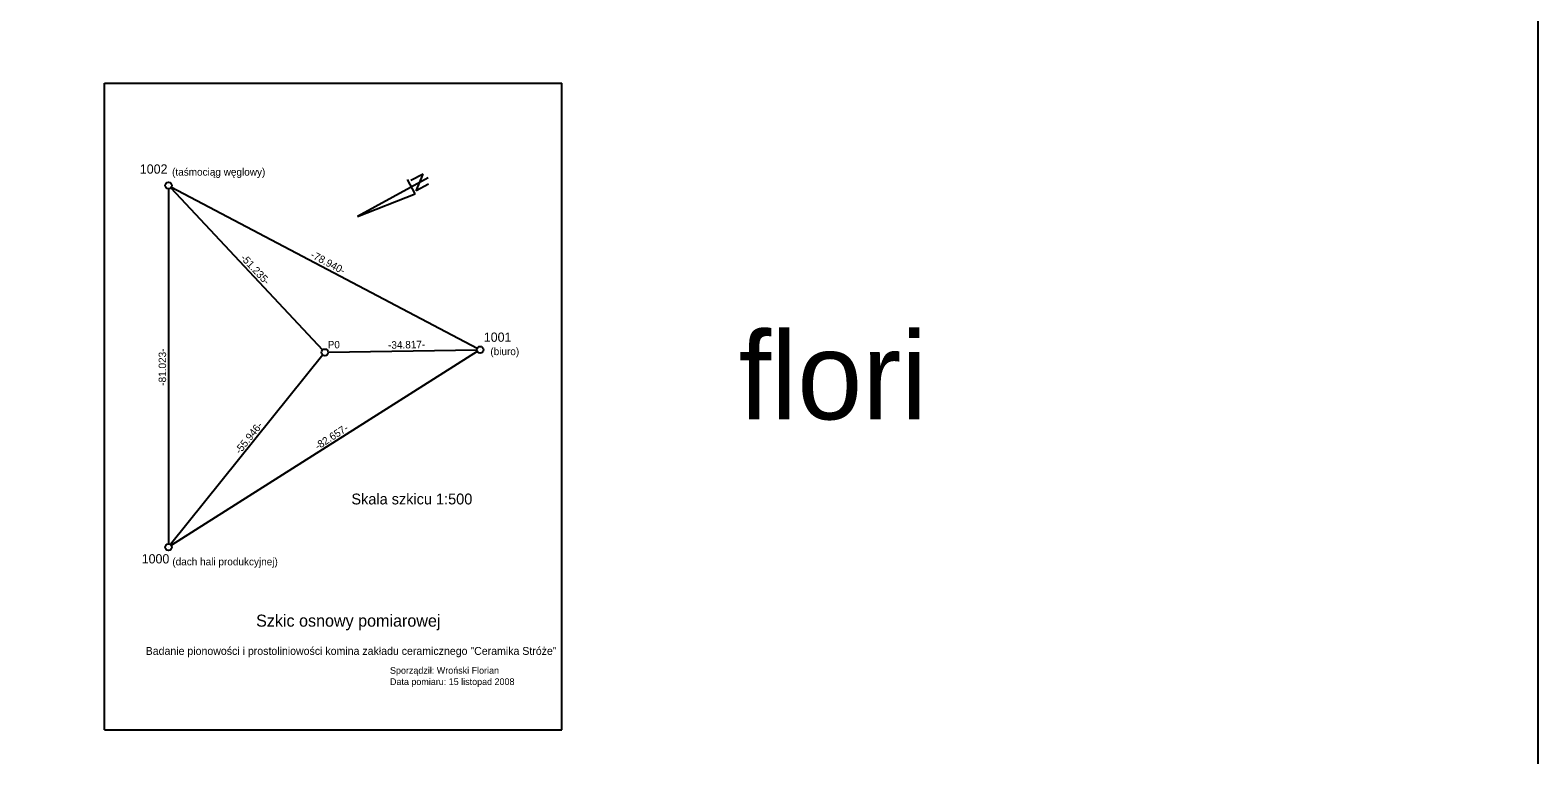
# Model space of a CAD drawing. Extents: x 138 to 6653, y -177 to 1520.
# Drawn here: x 344.6 to 413.9, y -31.7 to 1.6 of the extents above; entities that cross this region are included whole.
import ezdxf

# ---------------------------------------------------------------- set-up
doc = ezdxf.new("R2010")
doc.units = 0
for name, color, linetype in [('15 listopad 2008', 7, 'Continuous'), ('Default', 7, 'Continuous'), ('Opisy', 7, 'Continuous'), ('Ramka do drukowania', 7, 'Continuous'), ('Standard', 7, 'Continuous')]:
    doc.layers.add(name, color=color, linetype=linetype)

msp = doc.modelspace()

# ---------------------------------------------------------------- linework, layer by layer
at = {"layer": '15 listopad 2008'}
msp.add_lwpolyline([(287.418, 38.661), (413.872, 38.661), (413.872, -75.347), (287.418, -75.347)], close=True, dxfattribs=at)
at = {"layer": 'Ramka do drukowania'}
for p, q in [((348.048, -30.544), (348.048, -0.844)), ((348.048, -0.844), (369.048, -0.844)), ((369.048, -30.544), (369.048, -0.844)), ((348.048, -30.544), (369.048, -30.544))]:
    msp.add_line(p, q, dxfattribs=at)
at = {"layer": 'Standard'}
for p, q in [((362.911, -5.195), (359.656, -6.976)), ((362.311, -5.931), (361.964, -5.273)), ((362.673, -5.027), (362.116, -5.324)), ((362.362, -5.787), (362.673, -5.027)), ((362.919, -5.49), (362.362, -5.787)), ((350.985, -5.547), (350.985, -5.547)), ((350.985, -5.701), (350.985, -10.563)), ((351.09, -5.659), (358.056, -13.097)), ((351.121, -5.619), (365.158, -13.017)), ((359.656, -6.976), (362.311, -5.931)), ((350.985, -10.563), (350.985, -12.043)), ((350.985, -12.043), (350.985, -21.994)), ((358.315, -13.207), (365.14, -13.091)), ((365.294, -13.088), (365.294, -13.088)), ((358.065, -13.329), (351.081, -22.028)), ((365.164, -13.171), (351.115, -22.066)), ((350.985, -22.148), (350.985, -22.148))]:
    msp.add_line(p, q, dxfattribs=at)
for centre in [(350.985, -5.547), (358.161, -13.209), (365.294, -13.088), (350.985, -22.148)]:
    msp.add_circle(centre, 0.154, dxfattribs=at)

# ---------------------------------------------------------------- texts
at = {"layer": 'Default'}
msp.add_text('flori', height=4.0171, dxfattribs=at).set_placement((377.173, -16.283))
at = {"layer": 'Opisy'}
for s, p in [('Sporządził: Wroński Florian', (361.154, -27.963)), ('Data pomiaru: 15 listopad 2008', (361.154, -28.48))]:
    msp.add_text(s, height=0.30766, dxfattribs=at).set_placement(p)
at = {"layer": 'Standard'}
for s, height, p in [('1002', 0.426, (349.667, -5.006)), ('(taśmociąg węglowy)', 0.34308, (351.146, -5.097)), ('1001', 0.426, (365.464, -12.724)), ('P0', 0.3382, (358.297, -13.022)), ('(biuro)', 0.3431, (365.764, -13.337)), ('Skala szkicu 1:500', 0.49797, (359.383, -20.189)), ('1000', 0.426, (349.752, -22.899)), ('(dach hali produkcyjnej)', 0.34308, (351.158, -22.986)), ('Szkic osnowy pomiarowej', 0.55314, (355.005, -25.801)), ('Badanie pionowości i prostoliniowości komina zakładu ceramicznego "Ceramika Stróże"', 0.36281, (349.935, -27.096))]:
    msp.add_text(s, height=height, dxfattribs=at).set_placement(p)
for s, rotation, p in [('-51.235-', 313.18745, (354.264, -8.894)), ('-78.940-', 332.12805, (357.473, -8.838)), ('-81.023-', 90, (350.872, -14.741)), ('-34.817-', 1.09229, (361.068, -13.045)), ('-55.946-', 51.39237, (354.262, -17.908)), ('-82.657-', 32.82854, (357.841, -17.697))]:
    msp.add_text(s, height=0.3431, rotation=rotation, dxfattribs=at).set_placement(p)

doc.saveas('drawing.dxf')
